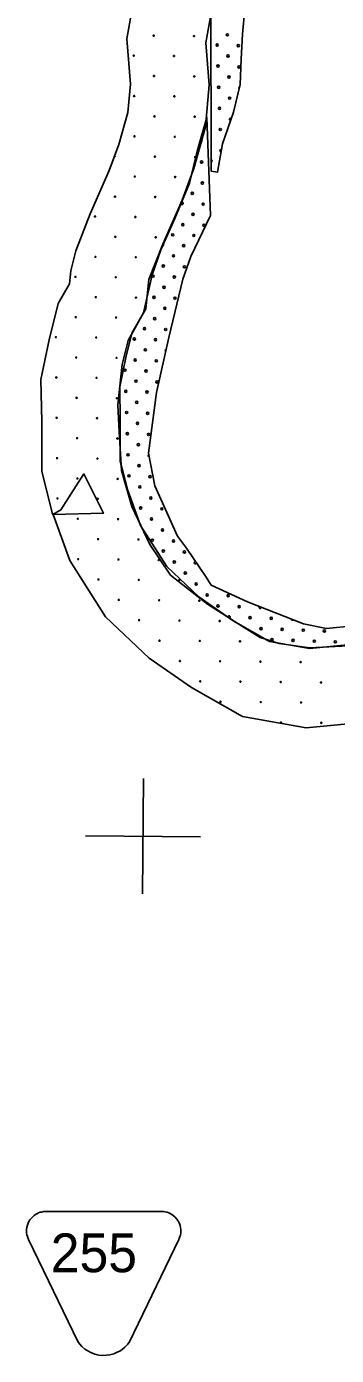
# Model space of a CAD drawing. Extents: x 1612280 to 1883141, y 560852 to 780851.
# Drawn here: x 1770607 to 1773567, y 663069 to 675742 of the extents above; entities that cross this region are included whole.
import ezdxf

# ---------------------------------------------------------------- set-up
doc = ezdxf.new("R2010")
doc.units = 0
for name, color, linetype in [('DESIGN - EROSION CONTROL - Devices', 7, 'Continuous'), ('DESIGN - ROW - Easement Linework and Patterning', 7, 'Continuous'), ('DESIGN - SCRATCH - User 1', 7, 'Continuous'), ('DESIGN - TRAFFIC CONTROL PERMANENT - Pavement Marking Text', 7, 'Continuous'), ('SURVEY - DRAINAGE - Bridge Hydraulic Data - Points - Locators', 7, 'Continuous')]:
    doc.layers.add(name, color=color, linetype=linetype)

msp = doc.modelspace()

# ---------------------------------------------------------------- linework, layer by layer
at = {"layer": 'DESIGN - EROSION CONTROL - Devices'}
for centre in [(1771821, 675655), (1771821, 675655), (1772206, 675651), (1772206, 675651), (1771631, 675464), (1771631, 675464), (1772016, 675461), (1772016, 675461), (1771825, 675270), (1771825, 675270), (1772210, 675266), (1772210, 675266), (1771635, 675080), (1771635, 675080), (1772019, 675076), (1772019, 675076), (1771829, 674886), (1771829, 674886), (1772213, 674882), (1772213, 674882), (1771638, 674695), (1771638, 674695), (1772023, 674691), (1772023, 674691), (1771833, 674501), (1771833, 674501), (1772217, 674497), (1772217, 674497), (1771642, 674311), (1771642, 674311), (1772027, 674307), (1772027, 674307), (1771452, 674120), (1771452, 674120), (1771836, 674116), (1771836, 674116), (1771261, 673930), (1771261, 673930), (1771646, 673926), (1771646, 673926), (1771455, 673736), (1771455, 673736), (1771840, 673732), (1771840, 673732), (1771265, 673545), (1771265, 673545), (1771650, 673542), (1771650, 673542), (1771075, 673355), (1771075, 673355), (1771459, 673351), (1771459, 673351), (1771269, 673161), (1771269, 673161), (1771653, 673157), (1771653, 673157), (1771078, 672970), (1771078, 672970), (1771463, 672967), (1771463, 672967), (1770888, 672780), (1770888, 672780), (1771273, 672776), (1771273, 672776), (1771082, 672586), (1771082, 672586), (1771467, 672582), (1771467, 672582), (1770892, 672395), (1770892, 672395), (1771276, 672392), (1771276, 672392), (1771086, 672201), (1771086, 672201), (1771470, 672197), (1771470, 672197), (1770895, 672011), (1770895, 672011), (1771280, 672007), (1771280, 672007), (1771090, 671817), (1771090, 671817), (1771474, 671813), (1771474, 671813), (1770899, 671626), (1770899, 671626), (1771284, 671622), (1771284, 671622), (1771093, 671432), (1771093, 671432), (1771478, 671428), (1771478, 671428), (1770903, 671242), (1770903, 671242), (1771287, 671238), (1771287, 671238), (1771097, 671048), (1771097, 671048), (1771482, 671044), (1771482, 671044), (1771291, 670853), (1771291, 670853), (1771676, 670850), (1771676, 670850), (1771101, 670663), (1771101, 670663), (1771485, 670659), (1771485, 670659), (1771870, 670655), (1771870, 670655), (1771295, 670469), (1771295, 670469), (1771679, 670465), (1771679, 670465), (1772064, 670461), (1772064, 670461), (1771489, 670275), (1771489, 670275), (1771874, 670271), (1771874, 670271), (1772258, 670267), (1772258, 670267), (1771683, 670081), (1771683, 670081), (1772068, 670077), (1772068, 670077), (1772452, 670073), (1772452, 670073), (1771877, 669886), (1771877, 669886), (1772262, 669883), (1772262, 669883), (1772646, 669879), (1772646, 669879), (1772072, 669692), (1772072, 669692), (1772456, 669689), (1772456, 669689), (1772841, 669685), (1772841, 669685), (1773225, 669681), (1773225, 669681), (1772266, 669498), (1772266, 669498), (1772650, 669494), (1772650, 669494), (1773035, 669491), (1773035, 669491), (1773419, 669487), (1773419, 669487), (1772460, 669304), (1772460, 669304), (1772844, 669300), (1772844, 669300), (1773229, 669296), (1773229, 669296), (1773038, 669106), (1773038, 669106), (1773423, 669102), (1773423, 669102)]:
    msp.add_circle(centre, 5.28, dxfattribs=at)
msp.add_arc((1771448, 674505), 5.28, 245.5851, 73.9916, dxfattribs=at)
at = {"layer": 'DESIGN - ROW - Easement Linework and Patterning'}
for points in [[(1771100, 663196), (1770626, 664176), (1770615, 664203), (1770611, 664221), (1770608, 664239), (1770607, 664255), (1770608, 664273), (1770610, 664289), (1770616, 664312), (1770622, 664330), (1770630, 664346), (1770640, 664362), (1770651, 664376), (1770666, 664392), (1770680, 664404), (1770693, 664413), (1770706, 664420), (1770723, 664428), (1770738, 664434), (1770751, 664437), (1770773, 664441), (1770792, 664442)], [(1771100, 663196), (1770626, 664176), (1770615, 664203), (1770611, 664221), (1770608, 664239), (1770607, 664255), (1770608, 664273), (1770610, 664289), (1770616, 664312), (1770622, 664330), (1770630, 664346), (1770640, 664362), (1770651, 664376), (1770666, 664392), (1770680, 664404), (1770693, 664413), (1770706, 664420), (1770723, 664428), (1770738, 664434), (1770751, 664437), (1770773, 664441), (1770792, 664442)], [(1772063, 664176), (1772069, 664194), (1772077, 664217), (1772080, 664234), (1772081, 664254), (1772081, 664270), (1772079, 664288), (1772073, 664310), (1772067, 664328), (1772060, 664343), (1772051, 664357), (1772040, 664373), (1772027, 664387), (1772009, 664404), (1771994, 664414), (1771980, 664422), (1771965, 664428), (1771949, 664434), (1771929, 664439), (1771916, 664441), (1771896, 664442), (1770792, 664442)], [(1772063, 664176), (1772069, 664194), (1772077, 664217), (1772080, 664234), (1772081, 664254), (1772081, 664270), (1772079, 664288), (1772073, 664310), (1772067, 664328), (1772060, 664343), (1772051, 664357), (1772040, 664373), (1772027, 664387), (1772009, 664404), (1771994, 664414), (1771980, 664422), (1771965, 664428), (1771949, 664434), (1771929, 664439), (1771916, 664441), (1771896, 664442), (1770792, 664442)], [(1772063, 664176), (1771590, 663199), (1771575, 663178), (1771560, 663162), (1771547, 663149), (1771519, 663126), (1771497, 663111), (1771473, 663099), (1771440, 663085), (1771402, 663075), (1771370, 663071), (1771335, 663069), (1771298, 663073), (1771258, 663082), (1771222, 663096), (1771186, 663115), (1771164, 663130), (1771135, 663155), (1771100, 663196)], [(1772063, 664176), (1771590, 663199), (1771575, 663178), (1771560, 663162), (1771547, 663149), (1771519, 663126), (1771497, 663111), (1771473, 663099), (1771440, 663085), (1771402, 663075), (1771370, 663071), (1771335, 663069), (1771298, 663073), (1771258, 663082), (1771222, 663096), (1771186, 663115), (1771164, 663130), (1771135, 663155), (1771100, 663196)]]:
    msp.add_lwpolyline(points, dxfattribs=at)
at = {"layer": 'DESIGN - SCRATCH - User 1'}
for points in [[(1773009, 677505), (1773047, 677213), (1773112, 676922), (1773090, 676646), (1772998, 676414), (1772874, 676182), (1772691, 675912), (1772669, 675669), (1772658, 675432), (1772647, 675189), (1772583, 674924), (1772480, 674622), (1772432, 674352), (1772372, 674362), (1772367, 675993), (1772426, 676080), (1772577, 676431), (1772712, 676733), (1772750, 676997), (1772750, 677186), (1772712, 677354), (1772367, 677338), (1772383, 677921)], [(1773009, 677505), (1773047, 677213), (1773112, 676922), (1773090, 676646), (1772998, 676414), (1772874, 676182), (1772691, 675912), (1772669, 675669), (1772658, 675432), (1772647, 675189), (1772583, 674924), (1772480, 674622), (1772432, 674352), (1772372, 674362), (1772367, 675993), (1772426, 676080), (1772577, 676431), (1772712, 676733), (1772750, 676997), (1772750, 677186), (1772712, 677354), (1772367, 677338), (1772383, 677921)], [(1772720, 677351), (1772774, 676989), (1772679, 676688), (1772521, 676291), (1772383, 675942), (1772320, 675588), (1772352, 675186), (1772315, 674784), (1772204, 674387), (1772093, 674086), (1771908, 673668), (1771776, 673330)], [(1772720, 677351), (1772774, 676989), (1772679, 676688), (1772521, 676291), (1772383, 675942), (1772320, 675588), (1772352, 675186), (1772315, 674784), (1772204, 674387), (1772093, 674086), (1771908, 673668), (1771776, 673330)], [(1771077, 673603), (1771215, 673957), (1771397, 674368), (1771489, 674618), (1771574, 674921), (1771599, 675191), (1771565, 675625), (1771658, 676147), (1771836, 676598)], [(1771077, 673603), (1771215, 673957), (1771397, 674368), (1771489, 674618), (1771574, 674921), (1771599, 675191), (1771565, 675625), (1771658, 676147), (1771836, 676598)], [(1772336, 670232), (1771981, 670511), (1771786, 670804), (1771612, 671166), (1771514, 671508), (1771493, 671877), (1771479, 672135), (1771521, 672518), (1771577, 672748), (1771723, 673013), (1771807, 673375), (1771890, 673612), (1772022, 673912), (1772162, 674247), (1772238, 674553), (1772329, 674874)], [(1772336, 670232), (1771981, 670511), (1771786, 670804), (1771612, 671166), (1771514, 671508), (1771493, 671877), (1771479, 672135), (1771521, 672518), (1771577, 672748), (1771723, 673013), (1771807, 673375), (1771890, 673612), (1772022, 673912), (1772162, 674247), (1772238, 674553), (1772329, 674874)], [(1772329, 674874), (1772364, 673940), (1772176, 673550), (1772099, 673334), (1771967, 672776), (1771848, 672253), (1771772, 671675), (1771834, 671361), (1772050, 670881), (1772134, 670769), (1772322, 670490), (1772371, 670414)], [(1772329, 674874), (1772364, 673940), (1772176, 673550), (1772099, 673334), (1771967, 672776), (1771848, 672253), (1771772, 671675), (1771834, 671361), (1772050, 670881), (1772134, 670769), (1772322, 670490), (1772371, 670414)], [(1770859, 671089), (1770853, 671105), (1770752, 671503), (1770752, 671972), (1770745, 672377), (1770823, 672753), (1770910, 673100), (1771016, 673287), (1771030, 673412), (1771077, 673603)], [(1770859, 671089), (1770853, 671105), (1770752, 671503), (1770752, 671972), (1770745, 672377), (1770823, 672753), (1770910, 673100), (1771016, 673287), (1771030, 673412), (1771077, 673603)], [(1776495, 673377), (1776425, 673120), (1776325, 672699), (1776273, 672427), (1776320, 672344), (1776307, 671733), (1776196, 671492), (1776116, 671057), (1775985, 670890), (1775776, 670752), (1775049, 670287), (1775353, 669818), (1775280, 669703), (1774865, 669503), (1774447, 669270), (1773875, 669112), (1773279, 669053), (1772671, 669163), (1772182, 669438), (1771778, 669718), (1771362, 670112), (1771021, 670649), (1770860, 671088)], [(1776495, 673377), (1776425, 673120), (1776325, 672699), (1776273, 672427), (1776320, 672344), (1776307, 671733), (1776196, 671492), (1776116, 671057), (1775985, 670890), (1775776, 670752), (1775049, 670287), (1775353, 669818), (1775280, 669703), (1774865, 669503), (1774447, 669270), (1773875, 669112), (1773279, 669053), (1772671, 669163), (1772182, 669438), (1771778, 669718), (1771362, 670112), (1771021, 670649), (1770860, 671088)], [(1771776, 673330), (1771745, 673051), (1771613, 672819), (1771555, 672586), (1771497, 672306), (1771502, 671978), (1771502, 671597), (1771571, 671328), (1771697, 670984), (1771946, 670593), (1772252, 670302), (1772580, 670074), (1772929, 669879), (1773309, 669810), (1773737, 669852)], [(1771776, 673330), (1771745, 673051), (1771613, 672819), (1771555, 672586), (1771497, 672306), (1771502, 671978), (1771502, 671597), (1771571, 671328), (1771697, 670984), (1771946, 670593), (1772252, 670302), (1772580, 670074), (1772929, 669879), (1773309, 669810), (1773737, 669852)], [(1775648, 673064), (1775582, 672840), (1775522, 672546), (1775503, 672321), (1775550, 672158), (1775573, 671957), (1775508, 671761), (1775456, 671597), (1775386, 671359), (1775307, 671247), (1775190, 670967), (1775060, 670747), (1774924, 670509), (1774770, 670313), (1774602, 670191), (1774364, 670089), (1774173, 669991), (1773893, 669888), (1773678, 669836), (1773309, 669818), (1773020, 669860), (1772838, 669916), (1772660, 670028), (1772336, 670232)], [(1775648, 673064), (1775582, 672840), (1775522, 672546), (1775503, 672321), (1775550, 672158), (1775573, 671957), (1775508, 671761), (1775456, 671597), (1775386, 671359), (1775307, 671247), (1775190, 670967), (1775060, 670747), (1774924, 670509), (1774770, 670313), (1774602, 670191), (1774364, 670089), (1774173, 669991), (1773893, 669888), (1773678, 669836), (1773309, 669818), (1773020, 669860), (1772838, 669916), (1772660, 670028), (1772336, 670232)], [(1772371, 670414), (1772716, 670257), (1773253, 670047), (1773472, 670000), (1773729, 670028), (1774075, 670205), (1774411, 670444), (1774602, 670602), (1774793, 670869), (1774990, 671196), (1775176, 671513), (1775251, 671761), (1775274, 672004), (1775288, 672284), (1775293, 672550), (1775340, 672784), (1775391, 672971)], [(1772371, 670414), (1772716, 670257), (1773253, 670047), (1773472, 670000), (1773729, 670028), (1774075, 670205), (1774411, 670444), (1774602, 670602), (1774793, 670869), (1774990, 671196), (1775176, 671513), (1775251, 671761), (1775274, 672004), (1775288, 672284), (1775293, 672550), (1775340, 672784), (1775391, 672971)], [(1770860, 671088), (1771341, 671101), (1771155, 671475), (1770936, 671133), (1770859, 671089)], [(1770860, 671088), (1771341, 671101), (1771155, 671475), (1770936, 671133), (1770859, 671089)]]:
    msp.add_lwpolyline(points, dxfattribs=at)
at = {"layer": 'DESIGN - TRAFFIC CONTROL PERMANENT - Pavement Marking Text'}
for centre in [(1772428, 675566), (1772428, 675566), (1772525, 675663), (1772525, 675663), (1772629, 675559), (1772629, 675559), (1772532, 675462), (1772532, 675462), (1772435, 675365), (1772435, 675365), (1772637, 675357), (1772637, 675357), (1772443, 675163), (1772443, 675163), (1772540, 675260), (1772540, 675260), (1772547, 675059), (1772547, 675059), (1772450, 674962), (1772450, 674962), (1772458, 674760), (1772458, 674760), (1772279, 674451), (1772279, 674451), (1772190, 674152), (1772190, 674152), (1772287, 674249), (1772287, 674249), (1772294, 674048), (1772294, 674048), (1772197, 673951), (1772197, 673951), (1772100, 673853), (1772100, 673853), (1772302, 673846), (1772302, 673846), (1772003, 673756), (1772003, 673756), (1772108, 673652), (1772108, 673652), (1772205, 673749), (1772205, 673749), (1772011, 673555), (1772011, 673555), (1771913, 673458), (1771913, 673458), (1772115, 673450), (1772115, 673450), (1771816, 673361), (1771816, 673361), (1772018, 673353), (1772018, 673353), (1771824, 673159), (1771824, 673159), (1771921, 673256), (1771921, 673256), (1772025, 673152), (1772025, 673152), (1771928, 673055), (1771928, 673055), (1771831, 672957), (1771831, 672957), (1771637, 672763), (1771637, 672763), (1771734, 672860), (1771734, 672860), (1771839, 672756), (1771839, 672756), (1771936, 672853), (1771936, 672853), (1771742, 672659), (1771742, 672659), (1771645, 672562), (1771645, 672562), (1771846, 672554), (1771846, 672554), (1771548, 672465), (1771548, 672465), (1771749, 672457), (1771749, 672457), (1771555, 672263), (1771555, 672263), (1771652, 672360), (1771652, 672360), (1771757, 672256), (1771757, 672256), (1771854, 672353), (1771854, 672353), (1771660, 672158), (1771660, 672158), (1771563, 672061), (1771563, 672061), (1771764, 672054), (1771764, 672054), (1771667, 671957), (1771667, 671957), (1771570, 671860), (1771570, 671860), (1771675, 671755), (1771675, 671755), (1771772, 671852), (1771772, 671852), (1771577, 671658), (1771577, 671658), (1771682, 671554), (1771682, 671554), (1771585, 671457), (1771585, 671457), (1771787, 671449), (1771787, 671449), (1771689, 671352), (1771689, 671352), (1771794, 671247), (1771794, 671247), (1771697, 671150), (1771697, 671150), (1771899, 671143), (1771899, 671143), (1771801, 671046), (1771801, 671046), (1771906, 670941), (1771906, 670941), (1771809, 670844), (1771809, 670844), (1771913, 670740), (1771913, 670740), (1772011, 670837), (1772011, 670837), (1772115, 670732), (1772115, 670732), (1772018, 670635), (1772018, 670635), (1772123, 670531), (1772123, 670531), (1772227, 670426), (1772227, 670426), (1772332, 670322), (1772332, 670322), (1772436, 670217), (1772436, 670217), (1772533, 670314), (1772533, 670314), (1772638, 670210), (1772638, 670210), (1772742, 670105), (1772742, 670105), (1772944, 670098), (1772944, 670098), (1772847, 670000), (1772847, 670000), (1773048, 669993), (1773048, 669993), (1773250, 669986), (1773250, 669986), (1773452, 669978), (1773452, 669978), (1772951, 669896), (1772951, 669896), (1773153, 669888), (1773153, 669888), (1773355, 669881), (1773355, 669881), (1773556, 669874), (1773556, 669874)]:
    msp.add_circle(centre, 10.6, dxfattribs=at)
for centre, start, end in [((1772644, 675156), 103.164, 229.3301), ((1772555, 674857), 43.0993, 279.4422), ((1772272, 674652), 223.8578, 104.6), ((1772465, 674558), 59.79, 279.8157), ((1772368, 674461), 291.7202, 68.6593), ((1772182, 674354), 290.7313, 41.2157), ((1772093, 674055), 177.9301, 136.855), ((1771906, 673659), 270.7802, 41.5692), ((1771727, 673062), 300.2278, 33.7977), ((1771943, 672651), 104.2103, 230.2637), ((1771779, 671651), 114.8142, 267.7918), ((1771592, 671255), 251.5019, 140.3693), ((1771704, 670949), 17.0806, 34.2436), ((1772220, 670628), 75.5132, 352.4912), ((1772541, 670112), 280.6386, 194.9509), ((1772839, 670202), 123.1016, 14.1326), ((1773146, 670090), 165.094, 332.1403)]:
    msp.add_arc(centre, 10.6, start, end, dxfattribs=at)
at = {"layer": 'SURVEY - DRAINAGE - Bridge Hydraulic Data - Points - Locators'}
for p, q in [((1771724, 668570), (1771716, 667470)), ((1771724, 668570), (1771716, 667470)), ((1772270, 668016), (1771170, 668024)), ((1772270, 668016), (1771170, 668024))]:
    msp.add_line(p, q, dxfattribs=at)

# ---------------------------------------------------------------- texts
at = {"layer": 'DESIGN - ROW - Easement Linework and Patterning'}
msp.add_text('255', height=369.6, rotation=0.0012, dxfattribs=at).set_placement((1770838, 663863))
msp.add_text('255', height=369.6, rotation=0.0012, dxfattribs=at).set_placement((1770838, 663863))

doc.saveas('drawing.dxf')
